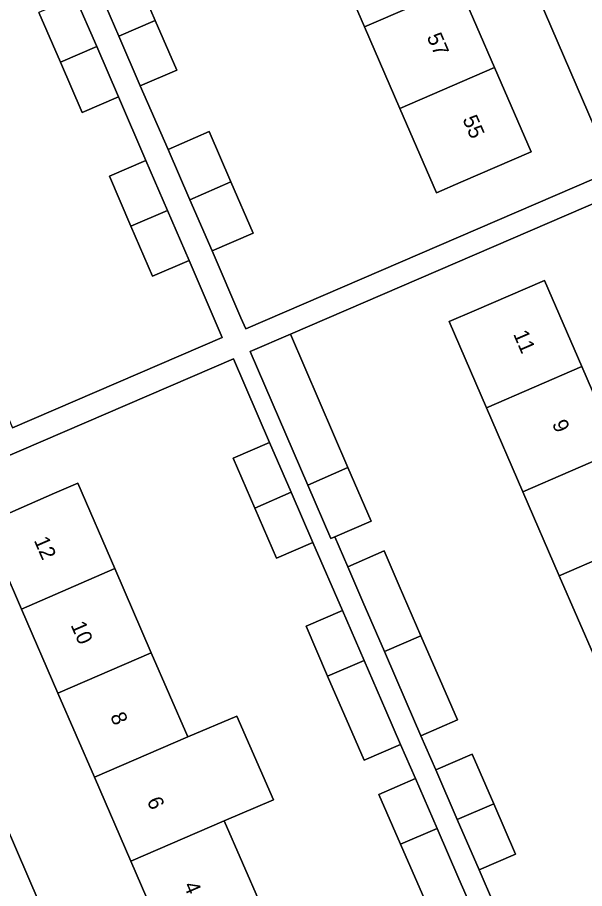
# Model space of a CAD drawing. Extents: x 159352 to 160617, y 385888 to 387323.
# Drawn here: x 159645.1 to 159682.2, y 386260.9 to 386318 of the extents above; entities that cross this region are included whole.
import ezdxf

# ---------------------------------------------------------------- set-up
doc = ezdxf.new("R2010")
doc.units = 0
for name, color, linetype in [('IMGEO_Erf', 7, 'Continuous'), ('IMGEO_Pand', 7, 'Continuous'), ('IMGEO_Pand_nummerreeks', 7, 'Continuous'), ('IMGEO_Voetpad_open', 7, 'Continuous')]:
    doc.layers.add(name, color=color, linetype=linetype)

msp = doc.modelspace()

# ---------------------------------------------------------------- linework, layer by layer
at = {"layer": 'IMGEO_Erf'}
for points in [[(159652.709, 386321.046), (159654.128, 386317.763), (159655.534, 386314.507), (159653.153, 386313.478), (159654.965, 386309.319), (159657.659, 386310.486), (159659.082, 386307.2), (159660.536, 386303.844), (159657.843, 386302.678), (159659.735, 386298.309), (159660.056, 386297.569), (159684.092, 386307.943), (159677.65, 386322.87)], [(159674, 386320.031), (159676.318, 386314.683), (159678.713, 386309.157), (159674.126, 386307.169), (159672.529, 386306.477), (159670.136, 386311.999), (159667.817, 386317.348), (159665.499, 386322.697)], [(159631.974, 386320.858), (159634.282, 386315.501), (159636.592, 386310.142), (159638.901, 386304.783), (159641.21, 386299.424), (159643.578, 386293.928), (159644.802, 386291.091), (159658.516, 386297.013), (159656.34, 386302.053), (159653.958, 386301.024), (159652.541, 386304.305), (159651.133, 386307.563), (159653.515, 386308.592), (159651.722, 386312.771), (159649.34, 386311.742), (159647.923, 386315.023), (159646.515, 386318.281)], [(159684.675, 386306.593), (159662.967, 386297.224), (159666.737, 386288.494), (159668.247, 386284.999), (159665.868, 386283.972), (159666.716, 386282.012), (159669.102, 386283.045), (159670.095, 386280.751), (159671.505, 386277.494), (159672.931, 386274.199), (159673.89, 386271.984), (159671.504, 386270.951), (159672.472, 386268.715), (159674.858, 386269.748), (159676.268, 386266.491), (159677.694, 386263.196), (159675.308, 386262.163), (159678.131, 386255.638), (159699.462, 386264.867)], [(159666.831, 386271.56), (159665.407, 386274.85), (159663.995, 386278.112), (159666.381, 386279.144), (159664.448, 386283.593), (159662.062, 386282.561), (159660.638, 386285.851), (159659.226, 386289.113), (159661.612, 386290.145), (159659.247, 386295.61), (159635.593, 386285.426), (159650.846, 386250), (159651.931, 386247.481)], [(159655.763, 386245.959), (159665.102, 386250), (159676.842, 386255.08), (159676.792, 386255.192), (159674.437, 386254.151), (159671.6, 386260.559), (159670.176, 386263.849), (159668.764, 386267.111), (159671.15, 386268.143), (159670.178, 386270.372), (159667.793, 386269.339), (159666.831, 386271.56)]]:
    msp.add_lwpolyline(points, dxfattribs=at)
for points in [[(159680.559, 386281.413), (159678.178, 386286.914), (159675.796, 386292.416), (159673.355, 386298.054), (159674.994, 386298.764), (159679.582, 386300.75), (159682.023, 386295.112), (159684.404, 386289.61), (159686.786, 386284.108), (159689.167, 386278.607), (159691.549, 386273.105), (159693.99, 386267.465), (159687.764, 386264.77), (159685.777, 386269.359), (159685.322, 386270.41), (159682.941, 386275.911)], [(159658.641, 386265.383), (159661.025, 386259.883), (159661.48, 386258.834), (159663.469, 386254.246), (159657.363, 386251.599), (159654.919, 386257.237), (159652.534, 386262.738), (159650.15, 386268.238), (159647.765, 386273.739), (159645.381, 386279.239), (159642.958, 386284.827), (159647.546, 386286.816), (159649.064, 386287.474), (159651.487, 386281.885), (159653.872, 386276.384), (159656.256, 386270.884), (159659.462, 386272.227), (159661.859, 386266.75)]]:
    msp.add_lwpolyline(points, close=True, dxfattribs=at)
at = {"layer": 'IMGEO_Pand'}
for points in [[(159665.499, 386322.697), (159667.817, 386317.348), (159674, 386320.031), (159671.682, 386325.38)], [(159652.709, 386321.046), (159650.328, 386320.017), (159651.748, 386316.73), (159654.128, 386317.763)], [(159667.817, 386317.348), (159670.136, 386311.999), (159676.318, 386314.683), (159674, 386320.031)], [(159648.897, 386319.31), (159646.515, 386318.281), (159647.923, 386315.023), (159650.306, 386316.05)], [(159653.153, 386313.478), (159655.534, 386314.507), (159654.128, 386317.763), (159651.748, 386316.73)], [(159649.34, 386311.742), (159651.722, 386312.771), (159650.306, 386316.05), (159647.923, 386315.023)], [(159670.136, 386311.999), (159672.529, 386306.477), (159674.126, 386307.169), (159678.713, 386309.157), (159676.318, 386314.683)], [(159656.39, 386306.031), (159659.082, 386307.2), (159657.659, 386310.486), (159654.965, 386309.319)], [(159653.515, 386308.592), (159651.133, 386307.563), (159652.541, 386304.305), (159654.924, 386305.332)], [(159659.082, 386307.2), (159656.39, 386306.031), (159657.843, 386302.678), (159660.536, 386303.844)], [(159653.958, 386301.024), (159656.34, 386302.053), (159654.924, 386305.332), (159652.541, 386304.305)], [(159682.023, 386295.112), (159679.582, 386300.75), (159674.994, 386298.764), (159673.355, 386298.054), (159675.796, 386292.416)], [(159664.109, 386287.356), (159666.737, 386288.494), (159662.967, 386297.224), (159660.337, 386296.088)], [(159675.796, 386292.416), (159678.178, 386286.914), (159684.404, 386289.61), (159682.023, 386295.112)], [(159661.612, 386290.145), (159659.226, 386289.113), (159660.638, 386285.851), (159663.023, 386286.884)], [(159678.178, 386286.914), (159680.559, 386281.413), (159686.786, 386284.108), (159684.404, 386289.61)], [(159666.737, 386288.494), (159664.109, 386287.356), (159665.617, 386283.864), (159665.868, 386283.972), (159668.247, 386284.999)], [(159651.487, 386281.885), (159649.064, 386287.474), (159647.546, 386286.816), (159642.958, 386284.827), (159645.381, 386279.239)], [(159662.062, 386282.561), (159664.448, 386283.593), (159663.023, 386286.884), (159660.638, 386285.851)], [(159680.559, 386281.413), (159682.941, 386275.911), (159689.167, 386278.607), (159686.786, 386284.108)], [(159670.095, 386280.751), (159669.102, 386283.045), (159666.716, 386282.012), (159667.709, 386279.718), (159669.119, 386276.462), (159671.505, 386277.494)], [(159645.381, 386279.239), (159647.765, 386273.739), (159653.872, 386276.384), (159651.487, 386281.885)], [(159666.381, 386279.144), (159663.995, 386278.112), (159665.407, 386274.85), (159667.792, 386275.883)], [(159671.505, 386277.494), (159669.119, 386276.462), (159670.545, 386273.166), (159671.504, 386270.951), (159673.89, 386271.984), (159672.931, 386274.199)], [(159656.256, 386270.884), (159653.872, 386276.384), (159647.765, 386273.739), (159650.15, 386268.238)], [(159667.792, 386275.883), (159665.407, 386274.85), (159666.831, 386271.56), (159667.793, 386269.339), (159670.178, 386270.372), (159669.217, 386272.592)], [(159656.256, 386270.884), (159650.15, 386268.238), (159652.534, 386262.738), (159658.641, 386265.383), (159661.859, 386266.75), (159659.462, 386272.227)], [(159676.268, 386266.491), (159674.858, 386269.748), (159672.472, 386268.715), (159673.882, 386265.459)], [(159672.561, 386264.882), (159671.15, 386268.143), (159668.764, 386267.111), (159670.176, 386263.849)], [(159673.882, 386265.459), (159675.308, 386262.163), (159677.694, 386263.196), (159676.268, 386266.491)], [(159652.534, 386262.738), (159654.919, 386257.237), (159661.025, 386259.883), (159658.641, 386265.383)], [(159672.561, 386264.882), (159670.176, 386263.849), (159671.6, 386260.559), (159674.437, 386254.151), (159676.792, 386255.192), (159673.986, 386261.591)]]:
    msp.add_lwpolyline(points, close=True, dxfattribs=at)
at = {"layer": 'IMGEO_Voetpad_open'}
for points in [[(159682.399, 386322.126), (159681.53, 386324.098), (159677.65, 386322.87), (159684.092, 386307.943), (159684.675, 386306.593), (159689.161, 386307.308)], [(159678.131, 386255.638), (159675.308, 386262.163), (159673.882, 386265.459), (159672.472, 386268.715), (159671.504, 386270.951), (159670.545, 386273.166), (159669.119, 386276.462), (159667.709, 386279.718), (159666.716, 386282.012), (159665.868, 386283.972), (159665.617, 386283.864), (159664.109, 386287.356), (159660.337, 386296.088), (159662.967, 386297.224), (159684.675, 386306.593), (159684.092, 386307.943), (159660.056, 386297.569), (159659.735, 386298.309), (159657.843, 386302.678), (159656.39, 386306.031), (159654.965, 386309.319), (159653.153, 386313.478), (159651.748, 386316.73), (159650.328, 386320.017)], [(159648.897, 386319.31), (159650.306, 386316.05), (159651.722, 386312.771), (159653.515, 386308.592), (159654.924, 386305.332), (159656.34, 386302.053), (159658.516, 386297.013), (159644.802, 386291.091)], [(159635.593, 386285.426), (159659.247, 386295.61), (159661.612, 386290.145), (159663.023, 386286.884), (159664.448, 386283.593), (159666.381, 386279.144), (159667.792, 386275.883), (159669.217, 386272.592), (159670.178, 386270.372), (159671.15, 386268.143), (159672.561, 386264.882), (159673.986, 386261.591), (159676.792, 386255.192)], [(159651.931, 386247.481), (159650.846, 386250), (159635.593, 386285.426)]]:
    msp.add_lwpolyline(points, dxfattribs=at)

# ---------------------------------------------------------------- texts
at = {"layer": 'IMGEO_Pand_nummerreeks'}
for s, rotation, p in [('57', 293.4329, (159671.872, 386316.693)), ('55', 293.4329, (159674.207, 386311.305)), ('11', 293.4062, (159677.526, 386297.243)), ('9', 293.4062, (159680.065, 386291.378)), ('12', 293.4377, (159646.177, 386283.737)), ('10', 293.4377, (159648.58, 386278.193)), ('8', 293.4377, (159651.164, 386272.233)), ('6', 293.4395, (159653.565, 386266.698)), ('4', 293.4377, (159655.964, 386261.16))]:
    msp.add_text(s, height=1, rotation=rotation, dxfattribs=at).set_placement(p)

doc.saveas('drawing.dxf')
